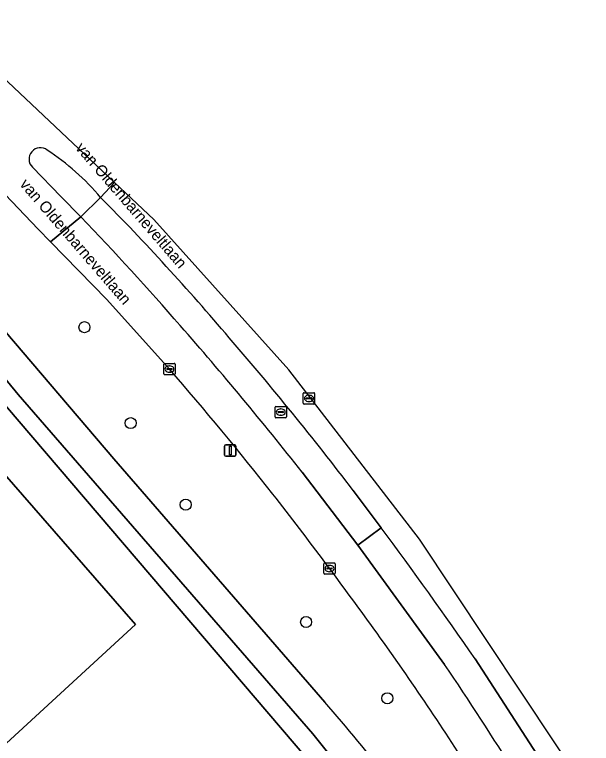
# Model space of a CAD drawing. Extents: x 162417 to 163722, y 384268 to 385417.
# Drawn here: x 163443.9 to 163494.8, y 385162.4 to 385226.8 of the extents above; entities that cross this region are included whole.
import ezdxf

# ---------------------------------------------------------------- set-up
doc = ezdxf.new("R2010")
doc.units = 0
for name, color, linetype in [('IMGEO_Berm_groen', 7, 'Continuous'), ('IMGEO_Boom', 7, 'Continuous'), ('IMGEO_Erf', 7, 'Continuous'), ('IMGEO_Fietspad_open', 7, 'Continuous'), ('IMGEO_Gemengd_bos', 7, 'Continuous'), ('IMGEO_Kolk', 7, 'Continuous'), ('IMGEO_Lichtmast', 7, 'Continuous'), ('IMGEO_Openbare_ruimte_label', 7, 'Continuous'), ('IMGEO_Rijbaan_lokaal_gesloten', 7, 'Continuous'), ('IMGEO_Rijbaan_lokaal_open', 7, 'Continuous'), ('IMGEO_Rioolput', 7, 'Continuous'), ('IMGEO_Verkeerseiland_open', 7, 'Continuous'), ('IMGEO_Voetpad_open', 7, 'Continuous')]:
    doc.layers.add(name, color=color, linetype=linetype)

msp = doc.modelspace()

# ---------------------------------------------------------------- linework, layer by layer
at = {"layer": 'IMGEO_Berm_groen'}
for points in [[(163457.568, 385195.458), (163452.027, 385201.595), (163447.069, 385206.687), (163445.973, 385207.812), (163442.441, 385211.502)], [(163451.49, 385210.609), (163449.739, 385208.9)], [(163442.24, 385199.707), (163452.646, 385187.546), (163471.281, 385166.067)], [(163469.28, 385186.367), (163474.209, 385179.926), (163476.255, 385181.456), (163473.797, 385184.74)]]:
    msp.add_lwpolyline(points, dxfattribs=at)
for centre, radius, start, end in [((163299.516, 385059.906), 214.027, 40.2589, 44.75949), ((163255.248, 385022.275), 269.548, 41.05077, 43.81761), ((163216.989, 384987.329), 321.352, 38.27073, 41.26975), ((163246.401, 385011.197), 286.053, 37.35006, 40.82901), ((163215.069, 384985.241), 320.931, 38.36418, 40.92118), ((163116.537, 384913.025), 443.033, 35.7928, 37.7783), ((163280.687, 385031.519), 240.583, 32.05663, 35.76633), ((163318.814, 385033.841), 201.816, 35.81358, 40.93323)]:
    msp.add_arc(centre, radius, start, end, dxfattribs=at)
at = {"layer": 'IMGEO_Boom'}
for centre in [(163450.063, 385199.158), (163454.148, 385190.69), (163459.007, 385183.495), (163469.632, 385173.133), (163476.798, 385166.404)]:
    msp.add_circle(centre, 0.489, dxfattribs=at)
at = {"layer": 'IMGEO_Erf'}
msp.add_lwpolyline([(163412.924, 385135.721), (163417.172, 385138.714), (163421.083, 385142.134), (163454.583, 385172.899), (163428.403, 385202.907), (163425.337, 385200.174), (163421.592, 385196.836), (163421.439, 385196.719), (163417.349, 385193.597), (163417.147, 385193.417), (163401.29, 385179.305)], dxfattribs=at)
at = {"layer": 'IMGEO_Fietspad_open'}
for points in [[(163431.787, 385208.07), (163431.922, 385207.954), (163432.159, 385207.714), (163433.841, 385205.808), (163444.2, 385193.223), (163470.237, 385163.265), (163478.767, 385152.569), (163484.279, 385144.583), (163488.178, 385138.38), (163494.183, 385128.236), (163502.766, 385111.711), (163507.809, 385101.794), (163517.384, 385082.877), (163528.502, 385060.963)], [(163471.281, 385166.067), (163452.646, 385187.546), (163442.24, 385199.707)]]:
    msp.add_lwpolyline(points, dxfattribs=at)
msp.add_arc((163318.814, 385033.841), 201.816, 35.81358, 40.93323, dxfattribs=at)
at = {"layer": 'IMGEO_Gemengd_bos'}
msp.add_lwpolyline([(163428.123, 385129.888), (163428.95, 385129.154), (163469.791, 385161.005), (163431.516, 385205.744), (163428.403, 385202.907), (163454.583, 385172.899), (163421.083, 385142.134), (163417.172, 385138.714), (163412.924, 385135.721), (163408.387, 385133.189), (163403.611, 385131.145), (163401.172, 385130.32), (163334.35, 385105.91), (163309.738, 385096.794), (163311.272, 385092.753), (163307.191, 385091.204), (163307.118, 385091.396), (163301.282, 385089.179), (163301.058, 385089.769), (163300.436, 385089.538), (163302.993, 385084.219)], close=True, dxfattribs=at)
at = {"layer": 'IMGEO_Kolk'}
for p, q in [((163457.139, 385195.96), (163457.991, 385195.96)), ((163457.064, 385195.034), (163457.064, 385195.886)), ((163457.323, 385195.454), (163457.323, 385195.466)), ((163457.761, 385195.417), (163457.363, 385195.417)), ((163457.366, 385195.503), (163457.764, 385195.503)), ((163457.552, 385195.74), (163457.577, 385195.74)), ((163457.807, 385195.466), (163457.807, 385195.454)), ((163458.065, 385195.886), (163458.065, 385195.034)), ((163457.991, 385194.96), (163457.139, 385194.96)), ((163457.575, 385195.18), (163457.55, 385195.18)), ((163471.2, 385177.43), (163471.2, 385178.282)), ((163471.275, 385178.356), (163472.127, 385178.356)), ((163471.502, 385177.899), (163471.9, 385177.899)), ((163471.688, 385178.136), (163471.713, 385178.136)), ((163472.201, 385178.282), (163472.201, 385177.43)), ((163472.127, 385177.356), (163471.275, 385177.356)), ((163471.459, 385177.85), (163471.459, 385177.862)), ((163471.897, 385177.813), (163471.499, 385177.813)), ((163471.711, 385177.576), (163471.686, 385177.576)), ((163471.943, 385177.862), (163471.943, 385177.85))]:
    msp.add_line(p, q, dxfattribs=at)
for points in [[(163457.139, 385195.96), (163457.991, 385195.96)], [(163457.064, 385195.034), (163457.064, 385195.886)], [(163458.065, 385195.886), (163458.065, 385195.034)], [(163457.991, 385194.96), (163457.139, 385194.96)], [(163471.2, 385177.43), (163471.2, 385178.282)], [(163471.275, 385178.356), (163472.127, 385178.356)], [(163472.201, 385178.282), (163472.201, 385177.43)], [(163472.127, 385177.356), (163471.275, 385177.356)]]:
    msp.add_lwpolyline(points, dxfattribs=at)
for centre, radius, start, end in [((163457.141, 385195.884), 0.0765, 91.55205, 178.44795), ((163457.141, 385195.884), 0.0765, 91.55205, 178.44795), ((163457.989, 385195.884), 0.0765, 1.55205, 88.44795), ((163457.989, 385195.884), 0.0765, 1.55205, 88.44795), ((163457.363, 385195.463), 0.0403, 85.87752, 175.75265), ((163457.36, 385195.453), 0.0366, 178.93798, 274.71019), ((163457.764, 385195.46), 0.043, 264.86636, 352.45326), ((163457.768, 385195.465), 0.0386, 1.73085, 96.63898), ((163457.141, 385195.036), 0.0765, 181.55205, 268.44795), ((163457.141, 385195.036), 0.0765, 181.55205, 268.44795), ((163457.989, 385195.036), 0.0765, 271.55205, 358.44795), ((163457.989, 385195.036), 0.0765, 271.55205, 358.44795), ((163471.277, 385178.28), 0.0765, 91.55205, 178.44795), ((163471.277, 385178.28), 0.0765, 91.55205, 178.44795), ((163471.499, 385177.859), 0.0403, 85.87752, 175.75265), ((163471.904, 385177.861), 0.0386, 1.73085, 96.63898), ((163472.125, 385178.28), 0.0765, 1.55205, 88.44795), ((163472.125, 385178.28), 0.0765, 1.55205, 88.44795), ((163471.277, 385177.432), 0.0765, 181.55205, 268.44795), ((163471.277, 385177.432), 0.0765, 181.55205, 268.44795), ((163471.496, 385177.849), 0.0366, 178.93798, 274.71019), ((163471.9, 385177.856), 0.043, 264.86636, 352.45326), ((163472.125, 385177.432), 0.0765, 271.55205, 358.44795), ((163472.125, 385177.432), 0.0765, 271.55205, 358.44795)]:
    msp.add_arc(centre, radius, start, end, dxfattribs=at)
for centre, major_axis, ratio, start_param, end_param in [((163457.551, 385195.46), (-0.387, 0.002), 0.722429, 4.712389, 7.853982), ((163457.576, 385195.46), (-0.39, 0.002), 0.717154, 1.570796, 4.712389), ((163471.687, 385177.856), (-0.387, 0.002), 0.722429, 4.712389, 7.853982), ((163471.712, 385177.856), (-0.39, 0.002), 0.717154, 1.570796, 4.712389)]:
    msp.add_ellipse(centre, major_axis=major_axis, ratio=ratio, start_param=start_param, end_param=end_param, dxfattribs=at)
at = {"layer": 'IMGEO_Lichtmast'}
for p, q in [((163462.439, 385187.867), (163462.439, 385188.667)), ((163462.439, 385188.667), (163462.439, 385187.867)), ((163462.539, 385188.767), (163463.329, 385188.767)), ((163463.329, 385188.767), (163462.539, 385188.767)), ((163463.429, 385188.667), (163463.429, 385187.867)), ((163463.429, 385187.867), (163463.429, 385188.667)), ((163463.329, 385187.767), (163462.539, 385187.767)), ((163462.539, 385187.767), (163463.329, 385187.767))]:
    msp.add_line(p, q, dxfattribs=at)
msp.add_lwpolyline([(163462.859, 385188.642), (163463.009, 385188.642), (163463.009, 385187.892), (163462.859, 385187.892), (163462.859, 385188.642)], dxfattribs=at)
for centre, start, end in [((163462.539, 385188.667), 90, 180), ((163462.539, 385188.667), 90, 180), ((163463.329, 385188.667), 0, 90), ((163463.329, 385188.667), 360, 90), ((163462.539, 385187.867), 180, 270), ((163462.539, 385187.867), 180, 270), ((163463.329, 385187.867), 270, 0), ((163463.329, 385187.867), 270, 0)]:
    msp.add_arc(centre, 0.1, start, end, dxfattribs=at)
at = {"layer": 'IMGEO_Rijbaan_lokaal_gesloten'}
for points in [[(163452.723, 385211.915), (163429.664, 385233.663), (163428.453, 385234.603), (163427.201, 385233.108), (163428.01, 385232.424), (163429.761, 385230.944)], [(163442.441, 385211.502), (163445.973, 385207.812), (163447.069, 385206.687), (163449.739, 385208.9), (163447.99, 385210.707), (163445.476, 385213.278)], [(163451.49, 385210.609), (163452.723, 385211.915)], [(163536.486, 385077.671), (163534.339, 385081.415), (163519.374, 385110.786), (163512.81, 385123.275), (163494.611, 385157.902), (163479.646, 385180.452), (163468.119, 385195.386), (163456.185, 385208.65), (163452.723, 385211.915), (163451.49, 385210.609)], [(163449.739, 385208.9), (163447.069, 385206.687), (163452.027, 385201.595), (163457.568, 385195.458)], [(163481.855, 385169.387), (163474.209, 385179.926), (163469.28, 385186.367)], [(163473.797, 385184.74), (163476.255, 385181.456)], [(163484.56, 385169.87), (163490.336, 385160.957), (163494.012, 385154.892)]]:
    msp.add_lwpolyline(points, dxfattribs=at)
for centre, radius, start, end in [((163446.166, 385213.998), 0.997, 52.14455, 226.2035), ((163435.051, 385196.807), 21.465, 40.01748, 56.88472), ((163299.516, 385059.906), 214.027, 40.2589, 44.75949), ((163255.248, 385022.275), 269.548, 41.05077, 43.81761), ((163216.989, 384987.329), 321.352, 38.27073, 41.26975), ((163246.401, 385011.197), 286.053, 37.35006, 40.82901), ((163215.069, 384985.241), 320.931, 38.36418, 40.92118), ((163116.537, 384913.025), 443.033, 35.7928, 37.7783), ((163127.009, 384922.342), 434.871, 34.69434, 36.57258), ((163280.687, 385031.519), 240.583, 32.05663, 35.76633), ((163252.127, 385013.59), 277.575, 31.74698, 34.14439)]:
    msp.add_arc(centre, radius, start, end, dxfattribs=at)
at = {"layer": 'IMGEO_Rijbaan_lokaal_open'}
for points in [[(163476.255, 385181.456), (163474.209, 385179.926), (163481.855, 385169.387)], [(163488.171, 385159.641), (163490.336, 385160.957), (163484.56, 385169.87)]]:
    msp.add_lwpolyline(points, dxfattribs=at)
for centre, radius, start, end in [((163127.009, 384922.342), 434.871, 34.69434, 36.57258), ((163252.127, 385013.59), 277.575, 31.74698, 34.14439)]:
    msp.add_arc(centre, radius, start, end, dxfattribs=at)
at = {"layer": 'IMGEO_Rioolput'}
for p, q in [((163469.46, 385193.372), (163470.312, 385193.372)), ((163469.385, 385192.446), (163469.385, 385193.298)), ((163469.644, 385192.866), (163469.644, 385192.878)), ((163470.082, 385192.829), (163469.684, 385192.829)), ((163469.687, 385192.915), (163470.085, 385192.915)), ((163469.873, 385193.152), (163469.898, 385193.152)), ((163470.128, 385192.878), (163470.128, 385192.866)), ((163470.386, 385193.298), (163470.386, 385192.446)), ((163466.891, 385191.234), (163466.891, 385192.086)), ((163466.966, 385192.16), (163467.818, 385192.16)), ((163467.892, 385192.086), (163467.892, 385191.234)), ((163470.312, 385192.372), (163469.46, 385192.372)), ((163469.896, 385192.592), (163469.871, 385192.592)), ((163467.15, 385191.654), (163467.15, 385191.666)), ((163467.588, 385191.617), (163467.19, 385191.617)), ((163467.193, 385191.703), (163467.591, 385191.703)), ((163467.379, 385191.94), (163467.404, 385191.94)), ((163467.634, 385191.666), (163467.634, 385191.654)), ((163467.818, 385191.16), (163466.966, 385191.16)), ((163467.402, 385191.38), (163467.377, 385191.38))]:
    msp.add_line(p, q, dxfattribs=at)
for points in [[(163469.46, 385193.372), (163470.312, 385193.372)], [(163469.385, 385192.446), (163469.385, 385193.298)], [(163470.386, 385193.298), (163470.386, 385192.446)], [(163466.891, 385191.234), (163466.891, 385192.086)], [(163466.966, 385192.16), (163467.818, 385192.16)], [(163467.892, 385192.086), (163467.892, 385191.234)], [(163470.312, 385192.372), (163469.46, 385192.372)], [(163467.818, 385191.16), (163466.966, 385191.16)]]:
    msp.add_lwpolyline(points, dxfattribs=at)
for centre, radius, start, end in [((163469.462, 385193.296), 0.0765, 91.55205, 178.44795), ((163469.462, 385193.296), 0.0765, 91.55205, 178.44795), ((163470.31, 385193.296), 0.0765, 1.55205, 88.44795), ((163470.31, 385193.296), 0.0765, 1.55205, 88.44795), ((163469.684, 385192.875), 0.0403, 85.87752, 175.75265), ((163469.681, 385192.865), 0.0366, 178.93798, 274.71019), ((163470.085, 385192.872), 0.043, 264.86636, 352.45326), ((163470.089, 385192.877), 0.0386, 1.73085, 96.63898), ((163466.968, 385192.084), 0.0765, 91.55205, 178.44795), ((163466.968, 385192.084), 0.0765, 91.55205, 178.44795), ((163467.816, 385192.084), 0.0765, 1.55205, 88.44795), ((163467.816, 385192.084), 0.0765, 1.55205, 88.44795), ((163469.462, 385192.448), 0.0765, 181.55205, 268.44795), ((163469.462, 385192.448), 0.0765, 181.55205, 268.44795), ((163470.31, 385192.448), 0.0765, 271.55205, 358.44795), ((163470.31, 385192.448), 0.0765, 271.55205, 358.44795), ((163467.19, 385191.663), 0.0403, 85.87752, 175.75265), ((163467.187, 385191.653), 0.0366, 178.93798, 274.71019), ((163467.591, 385191.66), 0.043, 264.86636, 352.45326), ((163467.595, 385191.665), 0.0386, 1.73085, 96.63898), ((163466.968, 385191.236), 0.0765, 181.55205, 268.44795), ((163466.968, 385191.236), 0.0765, 181.55205, 268.44795), ((163467.816, 385191.236), 0.0765, 271.55205, 358.44795), ((163467.816, 385191.236), 0.0765, 271.55205, 358.44795)]:
    msp.add_arc(centre, radius, start, end, dxfattribs=at)
for centre, major_axis, ratio, start_param, end_param in [((163469.872, 385192.872), (-0.387, 0.002), 0.722429, 4.712389, 7.853982), ((163469.897, 385192.872), (-0.39, 0.002), 0.717154, 1.570796, 4.712389), ((163467.378, 385191.66), (-0.387, 0.002), 0.722429, 4.712389, 7.853982), ((163467.403, 385191.66), (-0.39, 0.002), 0.717154, 1.570796, 4.712389)]:
    msp.add_ellipse(centre, major_axis=major_axis, ratio=ratio, start_param=start_param, end_param=end_param, dxfattribs=at)
at = {"layer": 'IMGEO_Verkeerseiland_open'}
msp.add_lwpolyline([(163445.476, 385213.278), (163447.99, 385210.707), (163449.739, 385208.9), (163451.49, 385210.609)], dxfattribs=at)
for centre, radius, start, end in [((163446.166, 385213.998), 0.997, 52.14455, 226.2035), ((163435.051, 385196.807), 21.465, 40.01748, 56.88472)]:
    msp.add_arc(centre, radius, start, end, dxfattribs=at)
at = {"layer": 'IMGEO_Voetpad_open'}
for points in [[(163429.91, 385208.144), (163429.648, 385207.914), (163431.516, 385205.744), (163469.791, 385161.005), (163471.459, 385158.99), (163474.918, 385154.813), (163478.195, 385150.521), (163480.053, 385147.889), (163481.985, 385145.032), (163484.964, 385140.392), (163487.908, 385135.462), (163493.1, 385126.664), (163499.639, 385114.264), (163500.985, 385111.712), (163505.392, 385103.355), (163528.022, 385058.738)], [(163528.502, 385060.963), (163517.384, 385082.877), (163507.809, 385101.794), (163502.766, 385111.711), (163494.183, 385128.236), (163488.178, 385138.38), (163484.279, 385144.583), (163478.767, 385152.569), (163470.237, 385163.265), (163444.2, 385193.223), (163433.841, 385205.808), (163432.159, 385207.714), (163431.922, 385207.954), (163431.787, 385208.07)]]:
    msp.add_lwpolyline(points, dxfattribs=at)

# ---------------------------------------------------------------- texts
at = {"layer": 'IMGEO_Openbare_ruimte_label'}
for rotation, p in [(310.82494, (163449.213, 385214.939)), (310.86241, (163444.291, 385211.74))]:
    msp.add_text('van Oldenbarneveltlaan', height=1, rotation=rotation, dxfattribs=at).set_placement(p)

doc.saveas('drawing.dxf')
